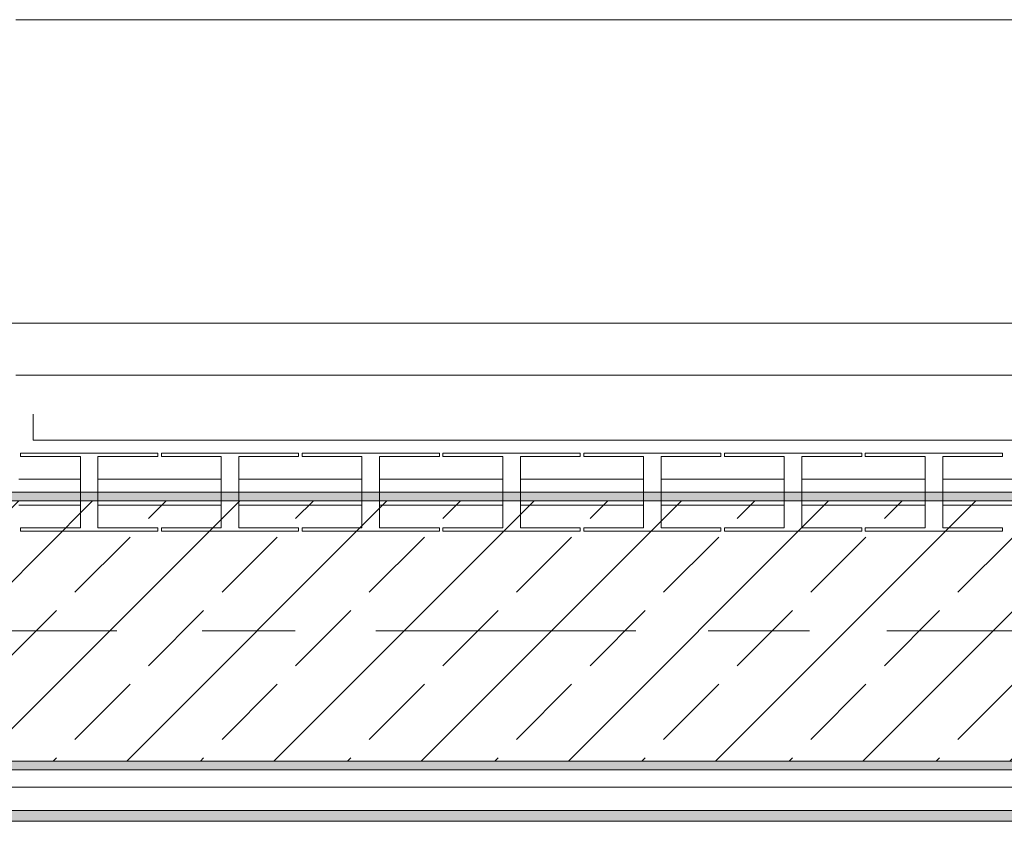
# Model space of a CAD drawing. Header units: metres. Extents: x -3.6 to 84.5, y -11 to 16.8.
# Tile 276 of 656: x 51.6 to 52.7, y 12.9 to 13.9. Entities that reach past the tile are written whole.
import ezdxf

# ---------------------------------------------------------------- set-up
doc = ezdxf.new("R2010")
doc.units = ezdxf.units.M
doc.header["$MEASUREMENT"] = 0
doc.linetypes.add('Achse', pattern=[0.2, 0.1, -0.05, 0, -0.05])
doc.linetypes.add('Strichlinie doppelt', pattern=[0.546806, 0.264583, -0.105833, 0.070556, -0.105833])
for name, color, linetype in [('301 - Elemente.Linie', 7, 'Continuous'), ('451 - Universal.Achsen Raster', 7, 'Continuous'), ('604 - Struktur.Wand Aussen', 7, 'Continuous'), ('608 - Struktur.Träger', 7, 'Continuous'), ('653 - Abdeckung.TB Verkofferung', 7, 'Continuous')]:
    doc.layers.add(name, color=color, linetype=linetype)
pattern_1 = [(45, (0, 0), (-0.01767767, 0.01767767), [0, -0.025])]

msp = doc.modelspace()

# ---------------------------------------------------------------- hatches: boundary and pattern name
at = {"layer": '608 - Struktur.Träger', "linetype": 'Continuous', "lineweight": 0, "true_color": 0x000000}
h = msp.add_hatch(dxfattribs=at)
h.set_pattern_fill('Gips_0001', color=18, style=0, pattern_type=2)
h.set_pattern_definition(pattern_1)
h.paths.add_polyline_path([(51.09, 13.31), (51.09, 13.3), (54.37, 13.3), (54.37, 13.31)])
h = msp.add_hatch(dxfattribs=at)
h.set_pattern_fill('Beton__Stahlbeton_0001', color=18, style=0, pattern_type=2)
h.set_pattern_definition([(45, (0, 0), (-0.08485281, 0.08485281), []), (45, (-0.04243, 0.04243), (-0.08485281, 0.08485281), [0.09, -0.03])])
h.paths.add_polyline_path([(50.78, 13), (51.09, 13), (54.37, 13), (54.69, 13), (57.97, 13), (58.29, 13), (61.57, 13), (61.88, 13), (61.88, 13.3), (61.57, 13.3), (58.29, 13.3), (57.97, 13.3), (54.69, 13.3), (54.37, 13.3), (51.09, 13.3), (50.78, 13.3)])
h = msp.add_hatch(dxfattribs=at)
h.set_pattern_fill('Gips_0001', color=18, style=0, pattern_type=2)
h.set_pattern_definition(pattern_1)
h.paths.add_polyline_path([(51.09, 13), (51.09, 12.99), (54.37, 12.99), (54.37, 13)])
at = {"layer": '653 - Abdeckung.TB Verkofferung', "linetype": 'Continuous', "lineweight": 0, "true_color": 0x000000}
h = msp.add_hatch(dxfattribs=at)
h.set_pattern_fill('Gips_0001', color=18, style=0, pattern_type=2)
h.set_pattern_definition(pattern_1)
h.paths.add_polyline_path([(50.99, 12.9305), (58.03, 12.9305), (58.03, 12.943), (50.99, 12.943)])

# ---------------------------------------------------------------- linework, layer by layer
at = {"layer": '301 - Elemente.Linie', "color": 7, "linetype": 'Continuous', "lineweight": 9}
for p, q in [((51.585, 13.37), (51.585, 13.4)), ((53.985, 13.37), (51.585, 13.37)), ((51.5705, 13.3513), (51.5705, 13.355)), ((51.5705, 13.355), (51.7287, 13.355)), ((51.6394, 13.3513), (51.5705, 13.3513)), ((51.6394, 13.2688), (51.6394, 13.3513)), ((51.7287, 13.3513), (51.6597, 13.3513)), ((51.6597, 13.3513), (51.6597, 13.2688)), ((51.7287, 13.355), (51.7287, 13.3513)), ((51.7287, 13.355), (51.7287, 13.3513)), ((51.7328, 13.3513), (51.7328, 13.355)), ((51.7328, 13.3513), (51.7328, 13.355)), ((51.7328, 13.355), (51.891, 13.355)), ((51.8018, 13.3513), (51.7328, 13.3513)), ((51.8018, 13.2688), (51.8018, 13.3513)), ((51.891, 13.3513), (51.8221, 13.3513)), ((51.8221, 13.3513), (51.8221, 13.2688)), ((51.891, 13.355), (51.891, 13.3513)), ((51.891, 13.355), (51.891, 13.3513)), ((51.8951, 13.3513), (51.8951, 13.355)), ((51.8951, 13.355), (52.0534, 13.355)), ((51.9641, 13.3513), (51.8951, 13.3513)), ((51.9641, 13.2688), (51.9641, 13.3513)), ((52.0534, 13.3513), (51.9844, 13.3513)), ((51.9844, 13.3513), (51.9844, 13.2688)), ((52.0534, 13.355), (52.0534, 13.3513)), ((52.0534, 13.355), (52.0534, 13.3513)), ((52.0574, 13.3513), (52.0574, 13.355)), ((52.0574, 13.3513), (52.0574, 13.355)), ((52.0574, 13.355), (52.2157, 13.355)), ((52.1264, 13.3513), (52.0574, 13.3513)), ((52.1264, 13.2688), (52.1264, 13.3513)), ((52.2157, 13.3513), (52.1467, 13.3513)), ((52.1467, 13.3513), (52.1467, 13.2688)), ((52.2157, 13.355), (52.2157, 13.3513)), ((52.2197, 13.3513), (52.2197, 13.355)), ((52.2197, 13.355), (52.378, 13.355)), ((52.2887, 13.3513), (52.2197, 13.3513)), ((52.2887, 13.2688), (52.2887, 13.3513)), ((52.378, 13.3513), (52.309, 13.3513)), ((52.309, 13.3513), (52.309, 13.2688)), ((52.378, 13.355), (52.378, 13.3513)), ((52.382, 13.3513), (52.382, 13.355)), ((52.382, 13.355), (52.5403, 13.355)), ((52.451, 13.3513), (52.382, 13.3513)), ((52.451, 13.2688), (52.451, 13.3513)), ((52.5403, 13.3513), (52.4713, 13.3513)), ((52.4713, 13.3513), (52.4713, 13.2688)), ((52.5403, 13.355), (52.5403, 13.3513)), ((52.5403, 13.355), (52.5403, 13.3513)), ((52.5444, 13.3513), (52.5444, 13.355)), ((52.5444, 13.3513), (52.5444, 13.355)), ((52.5444, 13.355), (52.7026, 13.355)), ((52.6133, 13.3513), (52.5444, 13.3513)), ((52.6133, 13.2688), (52.6133, 13.3513)), ((52.7026, 13.3513), (52.6336, 13.3513)), ((52.6336, 13.3513), (52.6336, 13.2688)), ((52.7026, 13.355), (52.7026, 13.3513)), ((51.6394, 13.325), (51.5684, 13.325)), ((51.8018, 13.325), (51.6597, 13.325)), ((51.9641, 13.325), (51.8221, 13.325)), ((52.1264, 13.325), (51.9844, 13.325)), ((52.2887, 13.325), (52.1467, 13.325)), ((52.451, 13.325), (52.309, 13.325)), ((52.6133, 13.325), (52.4713, 13.325)), ((52.7757, 13.325), (52.6336, 13.325)), ((51.6394, 13.295), (51.5684, 13.295)), ((51.8018, 13.295), (51.6597, 13.295)), ((51.9641, 13.295), (51.8221, 13.295)), ((52.1264, 13.295), (51.9844, 13.295)), ((52.2887, 13.295), (52.1467, 13.295)), ((52.451, 13.295), (52.309, 13.295)), ((52.6133, 13.295), (52.4713, 13.295)), ((52.7757, 13.295), (52.6336, 13.295)), ((51.5705, 13.265), (51.5705, 13.2688)), ((51.5705, 13.2688), (51.6394, 13.2688)), ((51.7287, 13.265), (51.5705, 13.265)), ((51.7287, 13.265), (51.5705, 13.265)), ((51.6597, 13.2688), (51.7287, 13.2688)), ((51.7287, 13.2688), (51.7287, 13.265)), ((51.7287, 13.2688), (51.7287, 13.265)), ((51.7328, 13.265), (51.7328, 13.2688)), ((51.7328, 13.265), (51.7328, 13.2688)), ((51.7328, 13.2688), (51.8018, 13.2688)), ((51.891, 13.265), (51.7328, 13.265)), ((51.891, 13.265), (51.7328, 13.265)), ((51.8221, 13.2688), (51.891, 13.2688)), ((51.891, 13.2688), (51.891, 13.265)), ((51.891, 13.2688), (51.891, 13.265)), ((51.8951, 13.265), (51.8951, 13.2688)), ((51.8951, 13.2688), (51.9641, 13.2688)), ((52.0534, 13.265), (51.8951, 13.265)), ((52.0534, 13.265), (51.8951, 13.265)), ((51.9844, 13.2688), (52.0534, 13.2688)), ((52.0534, 13.2688), (52.0534, 13.265)), ((52.0534, 13.2688), (52.0534, 13.265)), ((52.0574, 13.265), (52.0574, 13.2688)), ((52.0574, 13.265), (52.0574, 13.2688)), ((52.0574, 13.2688), (52.1264, 13.2688)), ((52.2157, 13.265), (52.0574, 13.265)), ((52.2157, 13.265), (52.0574, 13.265)), ((52.1467, 13.2688), (52.2157, 13.2688)), ((52.2157, 13.2688), (52.2157, 13.265)), ((52.2197, 13.265), (52.2197, 13.2688)), ((52.2197, 13.2688), (52.2887, 13.2688)), ((52.378, 13.265), (52.2197, 13.265)), ((52.378, 13.265), (52.2197, 13.265)), ((52.309, 13.2688), (52.378, 13.2688)), ((52.378, 13.2688), (52.378, 13.265)), ((52.382, 13.265), (52.382, 13.2688)), ((52.382, 13.2688), (52.451, 13.2688)), ((52.5403, 13.265), (52.382, 13.265)), ((52.5403, 13.265), (52.382, 13.265)), ((52.4713, 13.2688), (52.5403, 13.2688)), ((52.5403, 13.2688), (52.5403, 13.265)), ((52.5403, 13.2688), (52.5403, 13.265)), ((52.5444, 13.265), (52.5444, 13.2688)), ((52.5444, 13.265), (52.5444, 13.2688)), ((52.5444, 13.2688), (52.6133, 13.2688)), ((52.7026, 13.265), (52.5444, 13.265)), ((52.7026, 13.265), (52.5444, 13.265)), ((52.6336, 13.2688), (52.7026, 13.2688)), ((52.7026, 13.2688), (52.7026, 13.265))]:
    msp.add_line(p, q, dxfattribs=at)
at = {"layer": '451 - Universal.Achsen Raster', "color": 160, "linetype": 'Strichlinie doppelt', "lineweight": 9, "true_color": 0x3232ff}
msp.add_line((64.935, 13.15), (-3.175, 13.15), dxfattribs=at)
at = {"layer": '604 - Struktur.Wand Aussen', "color": 7, "linetype": 'Continuous', "lineweight": 13}
for p, q in [((53.965, 13.855), (51.565, 13.855)), ((51.565, 13.445), (53.965, 13.445))]:
    msp.add_line(p, q, dxfattribs=at)
at = {"layer": '608 - Struktur.Träger', "color": 7, "linetype": 'Continuous', "lineweight": 13}
for p, q in [((50.78, 13.31), (61.88, 13.31)), ((54.37, 13.3), (51.09, 13.3)), ((50.78, 12.99), (61.88, 12.99))]:
    msp.add_line(p, q, dxfattribs=at)
at = {"layer": '608 - Struktur.Träger', "color": 7, "linetype": 'Continuous', "lineweight": 5}
for p, q in [((54.37, 13.31), (51.09, 13.31)), ((54.37, 12.99), (51.09, 12.99))]:
    msp.add_line(p, q, dxfattribs=at)
at = {"layer": '608 - Struktur.Träger', "color": 7, "linetype": 'Achse', "lineweight": 9}
msp.add_line((50.78, 13.15), (61.88, 13.15), dxfattribs=at)
at = {"layer": '608 - Struktur.Träger', "color": 7, "linetype": 'Continuous', "lineweight": 13, "flags": 128}
msp.add_lwpolyline([(61.88, 13), (61.57, 13), (58.29, 13), (57.97, 13), (54.69, 13), (54.37, 13), (51.09, 13), (50.78, 13)], dxfattribs=at)
at = {"layer": '653 - Abdeckung.TB Verkofferung', "color": 7, "linetype": 'Continuous', "lineweight": 9}
for p, q in [((50.99, 13.505), (61.57, 13.505)), ((50.99, 12.9305), (61.57, 12.9305))]:
    msp.add_line(p, q, dxfattribs=at)
at = {"layer": '653 - Abdeckung.TB Verkofferung', "color": 7, "linetype": 'Continuous', "lineweight": 5}
for p, q in [((54.3825, 12.99), (50.99, 12.99)), ((54.37, 12.97), (50.99, 12.97)), ((58.03, 12.943), (50.99, 12.943)), ((58.03, 12.9305), (50.99, 12.9305))]:
    msp.add_line(p, q, dxfattribs=at)

doc.saveas('drawing.dxf')
